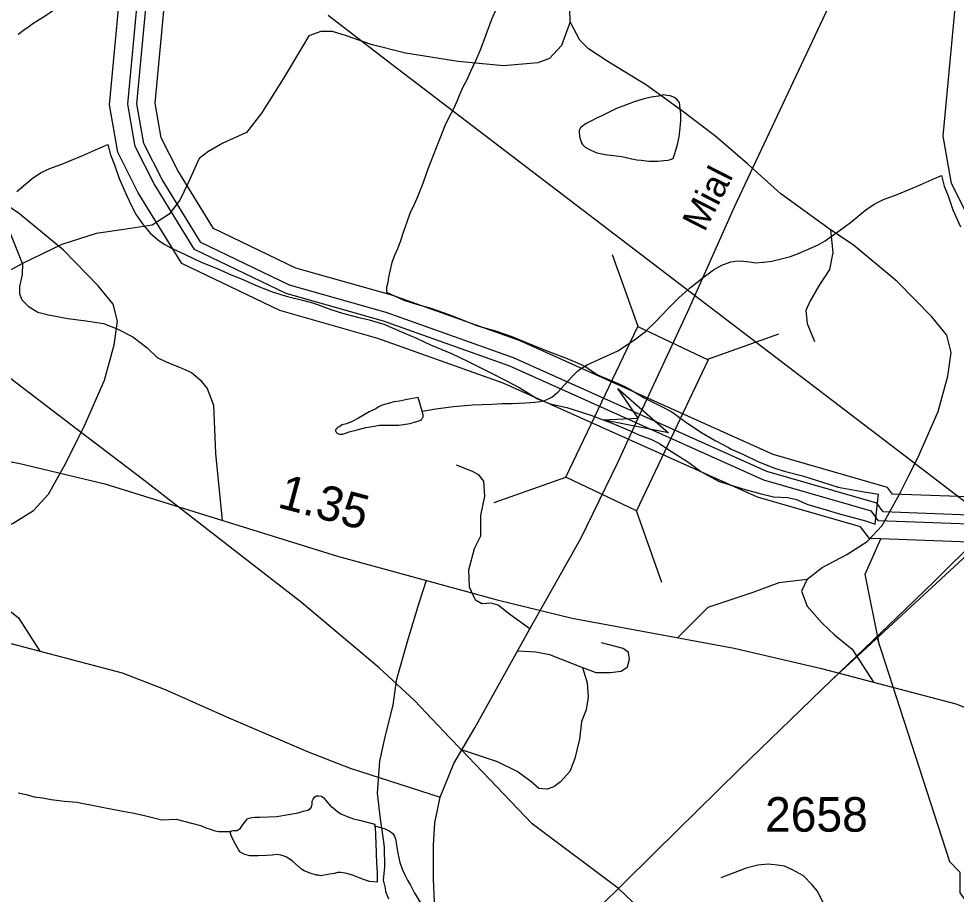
# Model space of a CAD drawing. Extents: x 2169602 to 2449496, y 721995 to 810662.
# Drawn here: x 2392905 to 2396296, y 774064 to 777233 of the extents above; entities that cross this region are included whole.
import ezdxf

# ---------------------------------------------------------------- set-up
doc = ezdxf.new("R2010")
doc.units = 0
doc.layers.add('Default', color=7, linetype='Continuous')

msp = doc.modelspace()

# ---------------------------------------------------------------- linework, layer by layer
at = {"layer": 'Default'}
for p, q in [((2395145.4, 776118.6), (2395053.2, 776378.8)), ((2395394.5, 775999.9), (2395654.7, 776092)), ((2394624, 775481.4), (2394884.1, 775573.6)), ((2396003.4, 775404), (2396014.5, 775512.3)), ((2396565.3, 775493.6), (2396066.1, 775512.4)), ((2395231.2, 775192), (2395139, 775452.1)), ((2396628.5, 775425.6), (2396032.4, 775448)), ((2396404.4, 775401.2), (2396015.5, 775415.8)), ((2396023.9, 775349.9), (2395981.8, 775351.4)), ((2396398, 775335.9), (2396023.9, 775349.9)), ((2394505.5, 774587.7), (2394464.8, 774630.1))]:
    msp.add_line(p, q, dxfattribs=at)
for points in [[(2398997.6, 775238.6), (2398965.7, 775281.2), (2398593.4, 775388.2), (2397673, 775801.6), (2397219.8, 775963.2), (2396864.5, 776063.3), (2396510.4, 776234.5), (2396353.1, 776490.4), (2396279, 776636.8), (2396249, 776807.8), (2396305.4, 777414.1), (2396442, 778261.7), (2396463, 778940.8), (2396516.6, 779151.2), (2396994.5, 780069.3)], [(2395145.9, 775787.3), (2395324.6, 776172.9), (2395494.1, 776551.9), (2395834.2, 777274.5), (2396061.2, 777793.8), (2396211.9, 778122.6), (2396432.7, 778619), (2396501.8, 778740.4), (2396591.8, 778908), (2396735.1, 779134.2), (2396896.3, 779345.7)], [(2395981.8, 775351.4), (2395949.8, 775394), (2395577.6, 775501), (2394657.2, 775914.4), (2394204, 776076), (2393848.7, 776176.2), (2393494.5, 776347.3), (2393337.3, 776603.2), (2393263.2, 776749.7), (2393233.1, 776920.6), (2393289.6, 777526.9), (2393426.1, 778374.6), (2393447.2, 779053.6), (2393500.7, 779264)], [(2396015.5, 775415.8), (2395989.1, 775451), (2395600.2, 775562.8), (2394681.7, 775975.4), (2394223.9, 776138.5), (2393872, 776237.8), (2393540.4, 776398.1), (2393394.6, 776635.3), (2393326.1, 776770.6), (2393299.3, 776923.3), (2393354.7, 777518.7), (2393491.6, 778368.3), (2393512.5, 779044.4), (2393562.5, 779240.5)], [(2396032.4, 775448), (2396008.7, 775479.5), (2395611.5, 775593.7), (2394694, 776005.8), (2394233.9, 776169.8), (2393883.7, 776268.6), (2393563.3, 776423.4), (2393423.2, 776651.3), (2393357.6, 776781.1), (2393332.4, 776924.7), (2393387.3, 777514.5), (2393524.3, 778365.2), (2393545.2, 779039.8), (2393593.3, 779228.7)], [(2396066.1, 775512.4), (2396048, 775536.5), (2395634.1, 775655.4), (2394718.5, 776066.8), (2394253.9, 776232.4), (2393907.1, 776330.2), (2393609.1, 776474.1), (2393480.6, 776683.3), (2393420.5, 776802), (2393398.5, 776927.4), (2393452.4, 777506.3), (2393589.8, 778358.9), (2393610.6, 779030.6), (2393655, 779205.1)], [(2394899.2, 777221.3), (2394892.4, 777498.5), (2394892.4, 777638.5), (2394876.8, 777770.8), (2394861.3, 777879.7), (2394853.5, 777984.7), (2394857.4, 778066.4), (2394900.1, 778136.4), (2394985.7, 778206.4), (2395050.8, 778254.1)], [(2393123.2, 777417.2), (2393147.8, 777355.5), (2393158.1, 777335.3), (2393159.7, 777329.4), (2393162, 777325.4), (2393161.8, 777321.3), (2393157.7, 777315.4), (2393150.1, 777307.3), (2393145.8, 777305.5), (2393138, 777301.4), (2393112.3, 777295.1), (2393079.9, 777285), (2393054.1, 777272.7), (2393028.3, 777260.8), (2393000.2, 777242.3), (2392978.2, 777228.2), (2392952.6, 777212.2), (2392940.3, 777202.3), (2392926.8, 777194.2), (2392902.8, 777176)], [(2393111.4, 775750.1), (2391233.2, 777183.7), (2391008.7, 777356.7)], [(2394637.4, 777281.8), (2394615.4, 777229.5), (2394574.2, 777119.4), (2394558.4, 777083.2), (2394538.8, 777041.1), (2394525.2, 777011.1), (2394511.1, 776984.9), (2394499.2, 776957.1), (2394489.1, 776933), (2394477.7, 776906.8), (2394459.6, 776872.6), (2394446.1, 776844.6), (2394428.2, 776798.7), (2394392.6, 776710.3), (2394380.9, 776678.4), (2394367.1, 776636.3), (2394347.6, 776588.2), (2394335.3, 776560), (2394319.8, 776527.9), (2394308.1, 776496), (2394296, 776462.1), (2394284.1, 776425.8), (2394274.6, 776400), (2394264.6, 776376), (2394254.8, 776349.9), (2394242.7, 776297.8), (2394239.4, 776277.6), (2394235.1, 776259.6), (2394235.5, 776243.7)], [(2396127.2, 775637.3), (2394249.1, 777070.9), (2394024.6, 777243.9)], [(2394899.2, 777221.3), (2394868.1, 777135.8), (2394825.3, 777089.1), (2394782.5, 777073.5), (2394658.1, 777061.8), (2394494.9, 777077.4), (2394304.4, 777108.5), (2394180, 777139.6), (2394090.6, 777170.8), (2394040, 777186.3), (2394022, 777186.3)], [(2395841.9, 776468.7), (2395661.1, 776599), (2395540.6, 776707.9), (2395427.9, 776805.1), (2395311.3, 776894.6), (2395175.2, 776991.8), (2395035.2, 777077.4), (2394965.3, 777124.1), (2394934.2, 777155.2), (2394899.2, 777221.3)], [(2394022, 777186.3), (2393997.3, 777186.3), (2393954.5, 777170.8), (2393931.2, 777131.9), (2393861.2, 777015.2), (2393783.4, 776890.7), (2393729, 776820.7), (2393643.5, 776781.8), (2393589.1, 776750.7), (2393558, 776727.3), (2393519.1, 776641.8), (2393488, 776575.6), (2393449.1, 776525.1), (2393386.9, 776486.2), (2393293.6, 776470.6), (2393184.8, 776455), (2393060.4, 776416.1), (2392918.3, 776346.7)], [(2392918.3, 776346.7), (2392879.4, 776443.9), (2392836.6, 776548.9), (2392793.9, 776619), (2392778.3, 776665.6), (2392790, 776704.5), (2392817.2, 776766.8), (2392840.5, 776805.7), (2392840.5, 776844.6), (2392817.2, 776895.1), (2392817.2, 776953.5), (2392801.6, 777062.4)], [(2395116.6, 776726.6), (2395140.6, 776722.6), (2395156.4, 776720.6), (2395184.7, 776716.7), (2395216.5, 776717.1), (2395238.6, 776719.1), (2395254.2, 776721.2), (2395262.2, 776723.2), (2395272.2, 776727.4), (2395275.9, 776737.4), (2395281.9, 776757.6), (2395287.8, 776777.4), (2395294.2, 776805.6), (2395297.9, 776837.5), (2395299.5, 776863.6), (2395299.3, 776887.6), (2395297, 776907.4), (2395295.2, 776929.6), (2395287.2, 776939.3), (2395276.9, 776947.3), (2395260.9, 776953.4), (2395249.1, 776955.2), (2395237, 776957.1), (2395218.9, 776952.9), (2395192.7, 776948.8), (2395167.4, 776942.8), (2395131.4, 776932.5), (2395099.2, 776920.3), (2395067.4, 776908.1), (2395043.2, 776895.9), (2395013.7, 776881.7), (2394997.5, 776873.6), (2394979.6, 776863.8), (2394957.5, 776853.7), (2394943.9, 776843.6), (2394937.4, 776837.7), (2394931.8, 776829.6), (2394931.8, 776819.5), (2394933.9, 776801.3), (2394940.2, 776783.7), (2394943.9, 776777.4), (2394954.2, 776767.4), (2394972.2, 776757.8), (2394996.4, 776747.6), (2395026, 776741.9), (2395055.9, 776738.2), (2395086.5, 776734.4), (2395102.2, 776730.4), (2395116.6, 776726.6)], [(2392897.7, 776607.9), (2392953.5, 776654.2), (2392983.2, 776674.4), (2393017.5, 776690.8), (2393067.1, 776708.8), (2393139.1, 776739.3), (2393192.8, 776763.6), (2393226.6, 776778)], [(2393226.6, 776778), (2393236.9, 776739.9), (2393250.8, 776704.1), (2393267.6, 776654.1), (2393295.5, 776592.3), (2393314, 776552.6), (2393329.8, 776522.7), (2393352.1, 776490.5), (2393380.4, 776456.6), (2393412.4, 776429), (2393432.7, 776415.1), (2393454.4, 776403.2), (2393506.5, 776379.5), (2393565, 776352), (2393623, 776328.2), (2393675.3, 776304.5), (2393713.2, 776290.6), (2393769.4, 776265.2), (2393825.2, 776243.3), (2393877.5, 776227.7), (2393931.6, 776213.8), (2393963.6, 776206.2), (2393985.5, 776198.4), (2394033.7, 776180.5), (2394076, 776166.8), (2394129.9, 776153), (2394171.9, 776143.4), (2394225.8, 776127.6), (2394298.4, 776095.9), (2394344, 776076.4), (2394394.4, 776052.6), (2394470.3, 776021.2), (2394528.7, 775993.3), (2394613, 775951.8), (2394669, 775922.2), (2394717.4, 775896.6), (2394781.3, 775857), (2394827.7, 775839), (2394887.3, 775825.5), (2394973.7, 775797.8), (2395053.4, 775768.4), (2395113.7, 775743), (2395148.2, 775726.8), (2395191.8, 775711.3), (2395222.4, 775695.4), (2395260.1, 775669.7), (2395298.7, 775645.7), (2395328.4, 775626.2), (2395372.5, 775594.3), (2395436.7, 775558.7), (2395473, 775546.7), (2395532.8, 775529.1), (2395590.7, 775513.5), (2395635, 775501.9), (2395687, 775500.2), (2395718.8, 775492.5), (2395759.2, 775474.6), (2395813.2, 775458.7), (2395877.5, 775439.3), (2395923.5, 775427.5), (2395967.6, 775415.5), (2396003.4, 775404)], [(2394364, 775812.7), (2394385.9, 775816.7), (2394413.8, 775821), (2394477.6, 775829.2), (2394545.9, 775835.5), (2394615.8, 775837.9), (2394653.7, 775840.3), (2394689.4, 775840.5), (2394737.4, 775842.7), (2394771.2, 775844.8), (2394789.5, 775846.9), (2394807.7, 775851.1), (2394833.5, 775863.4), (2394855.3, 775881.6), (2394879.1, 775907.6), (2394907.2, 775937.8), (2394927, 775957.9), (2394941, 775968), (2394960.9, 775980), (2394992.5, 775994.3), (2395072.4, 776030.4), (2395132.3, 776070.9), (2395172.3, 776101), (2395211.9, 776139.2), (2395251.4, 776181.4), (2395293.5, 776223.8), (2395335.1, 776260), (2395380.6, 776296.2), (2395418.6, 776324.5), (2395448.5, 776340.7), (2395480.7, 776352.8), (2395504.3, 776357), (2395526.6, 776355.2), (2395548.8, 776353.1), (2395570.7, 776349.4), (2395596.5, 776351.5), (2395600.2, 776351.4), (2395628.5, 776355.6), (2395662.4, 776363.9), (2395696.4, 776372.1), (2395728.2, 776384.3), (2395756.1, 776396.3), (2395796.1, 776414.6), (2395822.3, 776428.5), (2395877.9, 776468.8), (2395913.6, 776495), (2395969.3, 776541.4), (2395999.1, 776561.6), (2396033.3, 776578), (2396082.9, 776596), (2396154.9, 776626.5), (2396208.6, 776650.8), (2396242.5, 776665.2)], [(2396242.5, 776665.2), (2396252.7, 776627.1), (2396266.7, 776591.3), (2396283.5, 776541.3), (2396311.4, 776479.5)], [(2393108.8, 775692.5), (2393141, 775756.9), (2393214.8, 775924.1), (2393249.8, 776052.5), (2393261.5, 776138.1), (2393245.9, 776200.3), (2393191.5, 776266.4), (2393067.1, 776394.8), (2392907.7, 776527), (2392826.1, 776581.5)], [(2395841.9, 776468.7), (2395849.7, 776387), (2395838, 776324.7), (2395799.1, 776266.4), (2395768, 776211.9), (2395752.5, 776176.9), (2395756.4, 776130.2), (2395783.6, 776064.1)], [(2396124.7, 775579.7), (2396156.8, 775644), (2396230.7, 775811.3), (2396265.6, 775939.6), (2396277.3, 776025.2), (2396261.8, 776087.5), (2396207.3, 776153.6), (2396082.9, 776281.9), (2395923.5, 776414.2), (2395841.9, 776468.7)], [(2392918.3, 776346.7), (2392845.7, 776306.9), (2392816.2, 776277.4), (2392787.8, 776209.3), (2392779.9, 776151.5), (2392778.8, 776021.1), (2392774.2, 775888.3), (2392775.4, 775731.7), (2392768.2, 775648.4)], [(2392918.3, 776346.7), (2392917.3, 776306.8), (2392907.6, 776264), (2392907.6, 776236.8), (2392915.3, 776215.4), (2392938.7, 776192.1), (2392973.7, 776170.7), (2393012.5, 776160.9), (2393082.5, 776147.3), (2393148.6, 776139.5), (2393210.8, 776129.8), (2393261.3, 776110.4), (2393317.7, 776081.2), (2393368.2, 776042.3), (2393405.2, 776007.3), (2393440.2, 775989.8), (2393486.8, 775972.3), (2393529.6, 775952.8), (2393560.7, 775925.6), (2393585.9, 775894.5), (2393609.3, 775834.2), (2393617, 775659.2), (2393640.5, 775417)], [(2394235.5, 776243.7), (2394297.6, 776214.1), (2394347.2, 776198.4), (2394391.5, 776186.4), (2394443.6, 776168.8), (2394497.7, 776147.3), (2394564, 776121.4), (2394629.8, 776103.8), (2394688.4, 776082.4), (2394738.3, 776062.6), (2394790.4, 776041), (2394834.4, 776023.4), (2394888.6, 776003.4), (2394936.4, 775982), (2394952.3, 775975.9), (2394998.5, 775944.2), (2395064.9, 775916.3), (2395094.9, 775902.4), (2395127.3, 775884.9), (2395167, 775861.1), (2395229.4, 775829.4), (2395267.3, 775809.8), (2395313.4, 775776.1), (2395371.9, 775736.4), (2395424, 775706.7), (2395472.4, 775680.7), (2395482.4, 775675.1), (2395524, 775657), (2395576.3, 775631.7), (2395638.5, 775606.1), (2395678.4, 775593.9), (2395740.6, 775578.4), (2395812.5, 775555), (2395868.7, 775537.2), (2395948.9, 775523.4), (2396014.5, 775512.3)], [(2394364, 775812.7), (2394349.2, 775862.4), (2394309.6, 775854.2), (2394281.7, 775848.2), (2394261.9, 775846), (2394245.5, 775842), (2394219.8, 775833.7), (2394207.9, 775827.8), (2394193.8, 775819.8), (2394172, 775809.7), (2394134.1, 775787.4), (2394110.3, 775775.2), (2394090.2, 775766.9), (2394074.2, 775762.8), (2394066, 775757.2), (2394058.2, 775753.1), (2394054.5, 775748.8), (2394050.4, 775744.9), (2394050.2, 775740.9), (2394052.5, 775736.9), (2394058.4, 775731.2), (2394064.8, 775729), (2394070.7, 775728.9), (2394076.7, 775729.2), (2394100.3, 775737.4), (2394128.4, 775745.4), (2394160.2, 775753.5), (2394184.3, 775757.6), (2394210, 775761.8), (2394232.1, 775762.1), (2394254.3, 775762), (2394280.3, 775762.1), (2394296.3, 775764.1), (2394319.9, 775768.3), (2394336.1, 775772.7), (2394348.2, 775776.6), (2394356.2, 775778.6), (2394361.9, 775782.6), (2394363.8, 775786.8), (2394367.9, 775790.6), (2394368.1, 775794.7), (2394367.9, 775798.7), (2394364, 775812.7)], [(2387498.1, 775747.7), (2387624.8, 775787.5), (2387731.5, 775808.5), (2388037, 775804.3), (2388551.9, 775800.1), (2389082.4, 775795.9), (2389595.1, 775779.2), (2389710.2, 775768.7), (2389888.1, 775737.3), (2390199.9, 775661.9), (2391042.3, 775400.1), (2391619.9, 775243), (2391890.9, 775176), (2392476.8, 775067.1), (2392792.9, 774993.8), (2393279.4, 774866.1), (2393434.3, 774805.3), (2393656.1, 774706.9), (2393951.2, 774579.2), (2394104, 774520.5), (2394429.4, 774415.8)], [(2394429.4, 774415.8), (2394479.1, 774537.3), (2394554.4, 774667.1), (2394753.3, 775025.2), (2394938.5, 775351.9), (2395070.3, 775624.2), (2395145.9, 775787.3)], [(2394464.8, 774630.1), (2394335.8, 774764.9), (2394209.1, 774884.2), (2393927.8, 775119.7), (2393357.6, 775562.2), (2393111.4, 775750.1)], [(2390514, 775634.9), (2390640.6, 775674.7), (2390747.3, 775695.6), (2391052.9, 775691.5), (2391567.7, 775687.3), (2392098.2, 775683.1), (2392610.9, 775666.3), (2392726, 775655.9), (2392903.9, 775624.4), (2393215.7, 775549), (2394058.1, 775287.3), (2394635.7, 775130.2), (2394906.7, 775063.2), (2395492.7, 774954.3), (2395808.7, 774881), (2396295.3, 774753.2), (2396450.1, 774692.5), (2396672, 774594.1), (2396967, 774466.3), (2397119.8, 774407.7), (2397445.2, 774303)], [(2392740.5, 775317.3), (2392795, 775360.1), (2392884.4, 775406.8), (2392958.3, 775453.5), (2393012.7, 775511.8), (2393074.9, 775624.6), (2393108.8, 775692.5)], [(2397480.7, 774517.3), (2397351.6, 774652), (2397224.9, 774771.4), (2396943.6, 775006.8), (2396373.4, 775449.4), (2396127.2, 775637.3)], [(2394753.3, 775025.2), (2394676.9, 775080), (2394639.6, 775109.9), (2394613.5, 775117.3), (2394580, 775115.5), (2394557.6, 775128.5), (2394535.3, 775175.1), (2394533.4, 775238.5), (2394553.9, 775315), (2394576.3, 775361.6), (2394576.3, 775434.4), (2394591.2, 775505.2), (2394587.4, 775559.3), (2394568.8, 775581.7), (2394546.4, 775594.7), (2394488.7, 775617.1)], [(2395756.4, 775204.5), (2395810.8, 775247.3), (2395900.2, 775293.9), (2395974.1, 775340.6), (2396028.5, 775399), (2396090.7, 775511.8), (2396124.7, 775579.7)], [(2386380.1, 765643.4), (2386857.9, 766106.2), (2386916.4, 766162.9), (2386960.4, 766205.5), (2388333.9, 767535.6), (2388482.6, 767665.6), (2388839.5, 768000.9), (2389171, 768336), (2391030.3, 770080.7), (2393764.7, 772758.1), (2394526.4, 773595), (2394852.5, 773868.2), (2394973.7, 773986.6), (2394998.1, 774010.6), (2395018.6, 774030.8), (2395083, 774094), (2395207.8, 774217.2), (2395509.9, 774514.3), (2395511.9, 774516.4), (2395846.4, 774839.9), (2396368, 775322.6), (2396469.9, 775429.5)], [(2395018.6, 774030.8), (2395083, 774094.1), (2395207.8, 774217.2), (2395509.9, 774514.3), (2395511.9, 774516.4), (2395846.4, 774839.9), (2396082.4, 775067.5), (2396215.5, 775195.4), (2396381.4, 775360), (2396448, 775425.5), (2396505, 775455)], [(2396018.1, 774964.4), (2395966.9, 775223.1), (2396023.9, 775349.9)], [(2392740.5, 775317.3), (2392721.1, 775274.5), (2392740.5, 775220.1), (2392795, 775157.8), (2392841.6, 775115), (2392903.8, 775064.5), (2392981.6, 774944.3)], [(2395018.6, 774030.8), (2395083, 774094), (2395207.8, 774217.2), (2395509.9, 774514.3), (2395511.9, 774516.4), (2395846.4, 774839.9), (2396368, 775322.6)], [(2394378.9, 775200), (2394351.6, 775118.2), (2394312.7, 774985.9), (2394270, 774838.1), (2394258.3, 774748.6), (2394228.6, 774633.7), (2394209.2, 774545.5), (2394201.8, 774429.5), (2394212.4, 774337.7), (2394224.8, 774253.6), (2394227, 774233.8), (2394227.4, 774163.8), (2394223.6, 774115.7), (2394227.8, 774095.8), (2394229.8, 774085.7), (2394231.8, 774073.9), (2394242, 774047.9)], [(2395287.8, 774992.4), (2395398.7, 775103.3), (2395562, 775157.8), (2395655.3, 775192.8), (2395756.4, 775204.5)], [(2395756.4, 775204.5), (2395736.9, 775161.7), (2395756.4, 775107.2), (2395810.8, 775045), (2395857.5, 775002.2), (2395919.7, 774951.6), (2395997.4, 774831.4)], [(2396009.6, 774990.9), (2396271.4, 774182.2), (2396309.1, 774144.5), (2396309.1, 774069.1), (2396360.9, 773998.4)], [(2394944.4, 774885.1), (2394992.8, 774866.5), (2395045, 774866.5), (2395084.2, 774872.1), (2395106.5, 774887), (2395114, 774915), (2395110.2, 774939.2), (2395091.6, 774954.1), (2395013.3, 774974.7)], [(2394708.8, 774945.1), (2394774.8, 774941.1), (2394825.1, 774931.8), (2394944.4, 774885.1)], [(2394944.4, 774885.1), (2394961.1, 774829.2), (2394964.9, 774777), (2394957.4, 774732.2), (2394940.6, 774689.3), (2394933.2, 774625.9), (2394916.4, 774555.1), (2394897.8, 774508.4), (2394864.2, 774471.1), (2394840, 774452.5), (2394815.8, 774445), (2394785.9, 774446.9), (2394756.1, 774473), (2394707.7, 774508.4), (2394636.8, 774543.9), (2394509.6, 774586.3)], [(2395074.1, 774085.3), (2394762.6, 774319.1), (2394505.5, 774587.7)], [(2392902.2, 774430.8), (2392932.1, 774425.1), (2392960.2, 774417.2), (2392990.5, 774413.4), (2393022.3, 774407.4), (2393070.3, 774401.7), (2393116.2, 774398), (2393132.2, 774394), (2393164, 774388.4), (2393212.2, 774378.6), (2393300.2, 774361.3), (2393316, 774359.3), (2393364.5, 774347.5), (2393422.8, 774333.8), (2393474.5, 774336.1), (2393534.3, 774320.6), (2393562.4, 774312.7), (2393584.6, 774302.9), (2393594.4, 774301), (2393604.5, 774297), (2393610.8, 774294.8), (2393626.8, 774290.8), (2393636.7, 774290.9), (2393643, 774291.2), (2393658.8, 774291.2), (2393670.5, 774291.1)], [(2393670.5, 774291.1), (2393674.8, 774293.3), (2393680.5, 774295.2), (2393690.4, 774295.4), (2393694.7, 774295.5), (2393698.4, 774297.4), (2393702.7, 774299.6), (2393706.6, 774303.4), (2393716.6, 774317.4), (2393726.3, 774329.7), (2393732.4, 774337.7), (2393738.2, 774339.7), (2393748.2, 774341.8), (2393760.1, 774343.6), (2393776.3, 774343.6), (2393808.3, 774344.1), (2393838.2, 774346), (2393880, 774352.3), (2393915.9, 774358.6), (2393934, 774364.8), (2393950, 774368.8), (2393960, 774375), (2393963.9, 774378.9), (2393966, 774390.8), (2393966, 774400.9), (2393970.3, 774408.8), (2393975.8, 774416.9), (2393981.6, 774420.9), (2393989.8, 774420.9), (2393999.6, 774419), (2394008, 774413.2), (2394016, 774403.1), (2394029.9, 774387.2), (2394043.7, 774375.3), (2394057.8, 774363.5), (2394070.1, 774355.6), (2394092.3, 774345.7), (2394116.1, 774337.7), (2394138, 774331.9), (2394160.2, 774326.1), (2394192.3, 774318), (2394192.1, 774312.3)], [(2394526.4, 773595), (2394438.8, 773820), (2394412.7, 773955.1), (2394404.8, 774118.4), (2394404.8, 774242), (2394410, 774322.6), (2394429.4, 774415.8)], [(2394192.1, 774312.3), (2394194, 774308), (2394196.9, 774248.4), (2394198.9, 774176.3), (2394201.2, 774144.3), (2394201.6, 774108.1), (2394173.3, 774110), (2394151.3, 774118.2), (2394127.5, 774127.9), (2394111.6, 774133.9), (2394091.3, 774139.8), (2394069.3, 774143.5), (2394059.1, 774143.5), (2394045.3, 774139.5), (2394023.4, 774135.5), (2393997.5, 774131.3), (2393989.3, 774133.3), (2393981.8, 774132.9), (2393959.2, 774141.1), (2393937.3, 774148.9), (2393927.2, 774154.9), (2393907.1, 774172.6), (2393895, 774184.5), (2393882.7, 774192.4), (2393873.1, 774198.3), (2393864.9, 774202.4), (2393852.8, 774206.3), (2393839, 774208.4), (2393821, 774206.3), (2393800.9, 774204), (2393770.8, 774203.7), (2393751.3, 774203.8), (2393741, 774203.7), (2393723, 774207.7), (2393712.9, 774213.3), (2393705.1, 774217.3), (2393701, 774223.6), (2393684.8, 774251.2), (2393672.9, 774277.3), (2393670.9, 774285.3), (2393670.5, 774291.1)], [(2394192.1, 774312.3), (2394214.5, 774306.1), (2394230.7, 774300.5), (2394244.4, 774294.3), (2394258.6, 774284.5), (2394264.5, 774274.6), (2394268.6, 774260.6), (2394270.7, 774240.4), (2394277, 774206.6), (2394283, 774178.6), (2394293, 774152.7), (2394301.2, 774134.8), (2394311.5, 774115), (2394321.7, 774096.9), (2394335.7, 774071.2), (2394357.8, 774033)], [(2395816.6, 774028.9), (2395794.8, 774075), (2395774.3, 774099.2), (2395743.1, 774130.4), (2395703.9, 774152.8), (2395674.7, 774166.5), (2395649.1, 774169.6), (2395616.1, 774173.3), (2395578.5, 774169.6), (2395536.1, 774158.4), (2395444, 774124.1)], [(2410998.9, 759007.9), (2409859, 760053.1), (2407211.5, 762601.4), (2405778.5, 763946.8), (2405684, 764042.1), (2405083.2, 764574.5), (2404665, 764982.2), (2402074.2, 767418.4), (2399573.8, 769793.5), (2395074.1, 774085.3)]]:
    msp.add_lwpolyline(points, dxfattribs=at)
for points in [[(2394884.1, 775573.6), (2395144.2, 776119.2), (2395399.1, 775997.7), (2395139, 775452.1)], [(2395071.6, 775894), (2395255.4, 775733.8), (2395016.1, 775780.6), (2395145.9, 775787.3)]]:
    msp.add_lwpolyline(points, close=True, dxfattribs=at)

# ---------------------------------------------------------------- texts
for s, height, rotation, p in [('Mial', 95, 62.9741, (2395385.6, 776457.6)), ('1.35', 125, 345.0177, (2393836.7, 775465.6))]:
    msp.add_text(s, height=height, rotation=rotation, dxfattribs=at).set_placement(p)
msp.add_text('2658', height=125, dxfattribs=at).set_placement((2395604.5, 774290.7))

doc.saveas('drawing.dxf')
